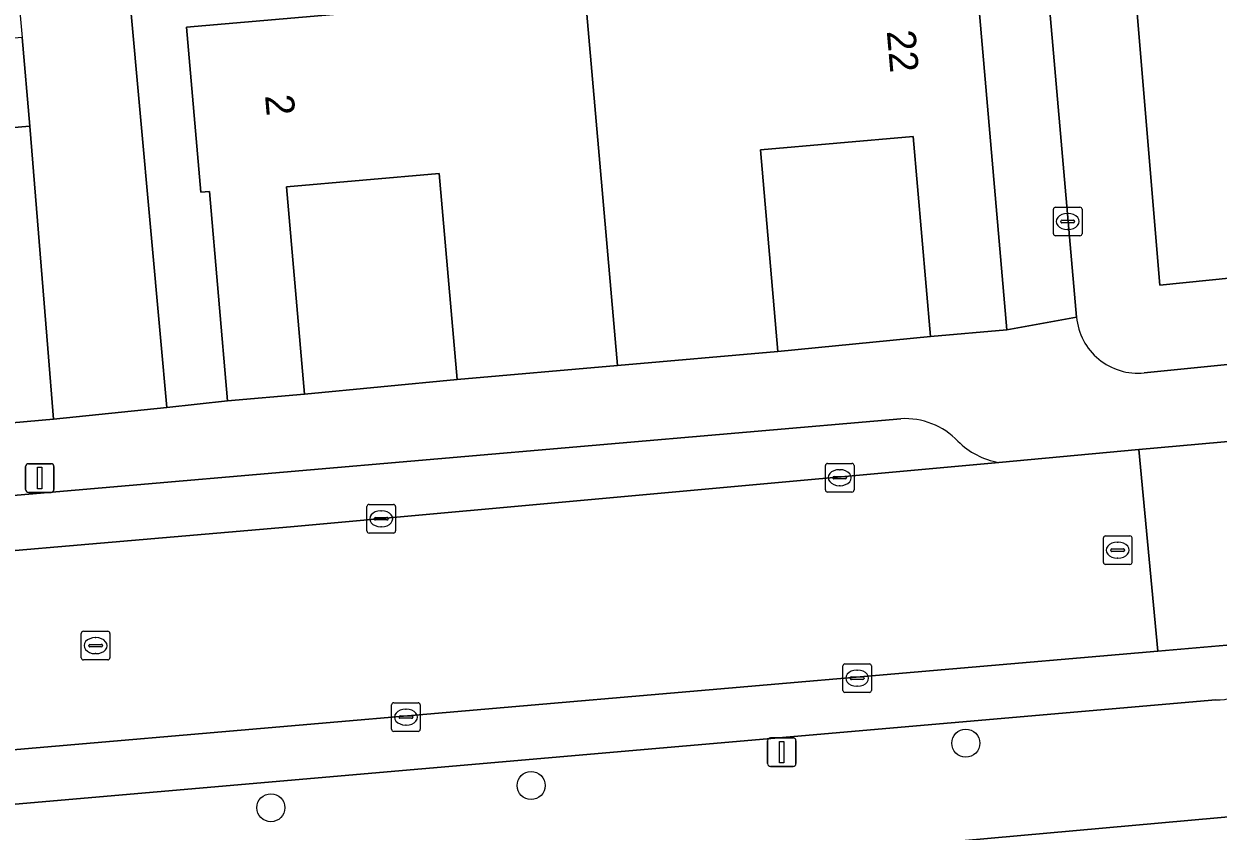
# Model space of a CAD drawing. Extents: x 162989 to 165008, y 383432 to 384338.
# Drawn here: x 164213.05 to 164254.78, y 383839.91 to 383868.13 of the extents above; entities that cross this region are included whole.
import ezdxf

# ---------------------------------------------------------------- set-up
doc = ezdxf.new("R2010")
doc.units = 0
for name, color, linetype in [('IMGEO_Boom', 7, 'Continuous'), ('IMGEO_Erf', 7, 'Continuous'), ('IMGEO_Groenvoorziening', 7, 'Continuous'), ('IMGEO_Kolk', 7, 'Continuous'), ('IMGEO_Lichtmast', 7, 'Continuous'), ('IMGEO_Pand', 7, 'Continuous'), ('IMGEO_Pand_nummerreeks', 7, 'Continuous'), ('IMGEO_Parkeervlak_open', 7, 'Continuous'), ('IMGEO_Rijbaan_lokaal_open', 7, 'Continuous'), ('IMGEO_Rioolput', 7, 'Continuous'), ('IMGEO_Voetpad_open', 7, 'Continuous')]:
    doc.layers.add(name, color=color, linetype=linetype)

msp = doc.modelspace()

# ---------------------------------------------------------------- linework, layer by layer
at = {"layer": 'IMGEO_Boom'}
for centre in [(164245.963, 383842.988), (164230.775, 383841.508), (164221.679, 383840.731)]:
    msp.add_circle(centre, 0.489, dxfattribs=at)
at = {"layer": 'IMGEO_Erf'}
for points in [[(164217.824, 383857.163), (164218.046, 383854.722), (164220.169, 383854.95), (164219.533, 383862.276), (164219.238, 383862.25), (164218.737, 383868.012), (164226.836, 383868.715), (164226.221, 383875.804), (164220.722, 383875.326), (164220.639, 383873.849), (164221.033, 383869.316), (164218.642, 383869.108), (164218.294, 383873.723), (164217.68, 383880.789), (164223.627, 383881.305), (164223.01, 383888.414), (164217.591, 383887.943), (164217.703, 383886.65), (164215.293, 383886.441), (164215.7, 383880.576)], [(164187.947, 383851.994), (164200.957, 383853.152), (164214.082, 383854.317), (164213.882, 383856.782), (164213.252, 383864.561), (164205.251, 383863.878), (164205.92, 383856.044), (164200.835, 383855.61), (164195.75, 383855.175), (164195.082, 383862.988), (164187.093, 383862.305), (164187.741, 383854.477)], [(164244.735, 383857.2), (164244.128, 383864.191), (164238.785, 383863.727), (164239.397, 383856.674)], [(164228.187, 383855.7), (164227.562, 383862.896), (164222.221, 383862.432), (164222.85, 383855.183)]]:
    msp.add_lwpolyline(points, close=True, dxfattribs=at)
msp.add_lwpolyline([(164260.721, 383840.918), (164214.049, 383836.724)], dxfattribs=at)
at = {"layer": 'IMGEO_Groenvoorziening'}
for points in [[(164256.398, 383891.663), (164255.469, 383891.564), (164255.376, 383892.564), (164249.87, 383892.063), (164251.354, 383875.642), (164252.748, 383859.002), (164262.969, 383860.037)], [(164249.87, 383892.063), (164246.876, 383891.854), (164249.834, 383857.878)], [(164262.969, 383860.037), (164252.748, 383859.002), (164251.354, 383875.642), (164249.87, 383892.063)], [(164252.197, 383855.931), (164258.371, 383856.556)]]:
    msp.add_lwpolyline(points, dxfattribs=at)
msp.add_arc((164251.981, 383858.076), 2.156, 185.2682, 275.758, dxfattribs=at)
at = {"layer": 'IMGEO_Kolk'}
for p, q in [((164249.098, 383861.724), (164249.95, 383861.724)), ((164249.023, 383860.798), (164249.023, 383861.65)), ((164249.511, 383861.504), (164249.536, 383861.504)), ((164250.024, 383861.65), (164250.024, 383860.798)), ((164249.282, 383861.218), (164249.282, 383861.23)), ((164249.72, 383861.181), (164249.322, 383861.181)), ((164249.325, 383861.267), (164249.723, 383861.267)), ((164249.534, 383860.944), (164249.509, 383860.944)), ((164249.766, 383861.23), (164249.766, 383861.218)), ((164249.95, 383860.724), (164249.098, 383860.724)), ((164241.057, 383851.842), (164241.057, 383852.694)), ((164241.132, 383852.768), (164241.984, 383852.768)), ((164241.545, 383852.548), (164241.57, 383852.548)), ((164242.058, 383852.694), (164242.058, 383851.842)), ((164241.316, 383852.262), (164241.316, 383852.274)), ((164241.754, 383852.225), (164241.356, 383852.225)), ((164241.359, 383852.311), (164241.757, 383852.311)), ((164241.8, 383852.274), (164241.8, 383852.262)), ((164241.984, 383851.768), (164241.132, 383851.768)), ((164241.568, 383851.988), (164241.543, 383851.988)), ((164225.11, 383851.333), (164225.962, 383851.333)), ((164225.035, 383850.407), (164225.035, 383851.259)), ((164225.337, 383850.876), (164225.735, 383850.876)), ((164225.523, 383851.113), (164225.548, 383851.113)), ((164226.036, 383851.259), (164226.036, 383850.407)), ((164225.294, 383850.827), (164225.294, 383850.839)), ((164225.732, 383850.79), (164225.334, 383850.79)), ((164225.546, 383850.553), (164225.521, 383850.553)), ((164225.778, 383850.839), (164225.778, 383850.827)), ((164225.962, 383850.333), (164225.11, 383850.333)), ((164241.667, 383844.834), (164241.667, 383845.686)), ((164241.742, 383845.76), (164242.594, 383845.76)), ((164242.155, 383845.54), (164242.18, 383845.54)), ((164242.668, 383845.686), (164242.668, 383844.834)), ((164241.926, 383845.254), (164241.926, 383845.266)), ((164242.364, 383845.217), (164241.966, 383845.217)), ((164241.969, 383845.303), (164242.367, 383845.303)), ((164242.41, 383845.266), (164242.41, 383845.254)), ((164242.594, 383844.76), (164241.742, 383844.76)), ((164242.178, 383844.98), (164242.153, 383844.98)), ((164225.9, 383843.474), (164225.9, 383844.326)), ((164225.975, 383844.4), (164226.827, 383844.4)), ((164226.388, 383844.18), (164226.413, 383844.18)), ((164226.901, 383844.326), (164226.901, 383843.474)), ((164226.159, 383843.894), (164226.159, 383843.906)), ((164226.597, 383843.857), (164226.199, 383843.857)), ((164226.202, 383843.943), (164226.6, 383843.943)), ((164226.643, 383843.906), (164226.643, 383843.894)), ((164226.827, 383843.4), (164225.975, 383843.4)), ((164226.411, 383843.62), (164226.386, 383843.62))]:
    msp.add_line(p, q, dxfattribs=at)
for points in [[(164249.098, 383861.724), (164249.95, 383861.724)], [(164249.023, 383860.798), (164249.023, 383861.65)], [(164250.024, 383861.65), (164250.024, 383860.798)], [(164249.95, 383860.724), (164249.098, 383860.724)], [(164241.057, 383851.842), (164241.057, 383852.694)], [(164241.132, 383852.768), (164241.984, 383852.768)], [(164242.058, 383852.694), (164242.058, 383851.842)], [(164241.984, 383851.768), (164241.132, 383851.768)], [(164225.11, 383851.333), (164225.962, 383851.333)], [(164225.035, 383850.407), (164225.035, 383851.259)], [(164226.036, 383851.259), (164226.036, 383850.407)], [(164225.962, 383850.333), (164225.11, 383850.333)], [(164241.667, 383844.834), (164241.667, 383845.686)], [(164241.742, 383845.76), (164242.594, 383845.76)], [(164242.668, 383845.686), (164242.668, 383844.834)], [(164242.594, 383844.76), (164241.742, 383844.76)], [(164225.9, 383843.474), (164225.9, 383844.326)], [(164225.975, 383844.4), (164226.827, 383844.4)], [(164226.901, 383844.326), (164226.901, 383843.474)], [(164226.827, 383843.4), (164225.975, 383843.4)]]:
    msp.add_lwpolyline(points, dxfattribs=at)
for centre, radius, start, end in [((164249.1, 383861.648), 0.0765, 91.552, 178.448), ((164249.1, 383861.648), 0.0765, 91.552, 178.448), ((164249.948, 383861.648), 0.0765, 1.552, 88.448), ((164249.948, 383861.648), 0.0765, 1.552, 88.448), ((164249.322, 383861.227), 0.0403, 85.8775, 175.7526), ((164249.319, 383861.217), 0.0366, 178.938, 274.7102), ((164249.723, 383861.224), 0.043, 264.8664, 352.4533), ((164249.727, 383861.229), 0.0386, 1.7309, 96.639), ((164249.1, 383860.8), 0.0765, 181.552, 268.448), ((164249.1, 383860.8), 0.0765, 181.552, 268.448), ((164249.948, 383860.8), 0.0765, 271.552, 358.448), ((164249.948, 383860.8), 0.0765, 271.552, 358.448), ((164241.134, 383852.692), 0.0765, 91.552, 178.448), ((164241.134, 383852.692), 0.0765, 91.552, 178.448), ((164241.982, 383852.692), 0.0765, 1.552, 88.448), ((164241.982, 383852.692), 0.0765, 1.552, 88.448), ((164241.356, 383852.271), 0.0403, 85.8775, 175.7526), ((164241.353, 383852.261), 0.0366, 178.938, 274.7102), ((164241.757, 383852.268), 0.043, 264.8664, 352.4533), ((164241.761, 383852.273), 0.0386, 1.7309, 96.639), ((164241.134, 383851.844), 0.0765, 181.552, 268.448), ((164241.134, 383851.844), 0.0765, 181.552, 268.448), ((164241.982, 383851.844), 0.0765, 271.552, 358.448), ((164241.982, 383851.844), 0.0765, 271.552, 358.448), ((164225.112, 383851.257), 0.0765, 91.552, 178.448), ((164225.112, 383851.257), 0.0765, 91.552, 178.448), ((164225.96, 383851.257), 0.0765, 1.552, 88.448), ((164225.96, 383851.257), 0.0765, 1.552, 88.448), ((164225.334, 383850.836), 0.0403, 85.8775, 175.7526), ((164225.739, 383850.838), 0.0386, 1.7309, 96.639), ((164225.331, 383850.826), 0.0366, 178.938, 274.7102), ((164225.735, 383850.833), 0.043, 264.8664, 352.4533), ((164225.112, 383850.409), 0.0765, 181.552, 268.448), ((164225.112, 383850.409), 0.0765, 181.552, 268.448), ((164225.96, 383850.409), 0.0765, 271.552, 358.448), ((164225.96, 383850.409), 0.0765, 271.552, 358.448), ((164241.744, 383845.684), 0.0765, 91.552, 178.448), ((164241.744, 383845.684), 0.0765, 91.552, 178.448), ((164242.592, 383845.684), 0.0765, 1.552, 88.448), ((164242.592, 383845.684), 0.0765, 1.552, 88.448), ((164241.966, 383845.263), 0.0403, 85.8775, 175.7526), ((164241.963, 383845.253), 0.0366, 178.938, 274.7102), ((164242.367, 383845.26), 0.043, 264.8664, 352.4533), ((164242.371, 383845.265), 0.0386, 1.7309, 96.639), ((164241.744, 383844.836), 0.0765, 181.552, 268.448), ((164241.744, 383844.836), 0.0765, 181.552, 268.448), ((164242.592, 383844.836), 0.0765, 271.552, 358.448), ((164242.592, 383844.836), 0.0765, 271.552, 358.448), ((164225.977, 383844.324), 0.0765, 91.552, 178.448), ((164225.977, 383844.324), 0.0765, 91.552, 178.448), ((164226.825, 383844.324), 0.0765, 1.552, 88.448), ((164226.825, 383844.324), 0.0765, 1.552, 88.448), ((164226.199, 383843.903), 0.0403, 85.8775, 175.7526), ((164226.196, 383843.893), 0.0366, 178.938, 274.7102), ((164226.6, 383843.9), 0.043, 264.8664, 352.4533), ((164226.604, 383843.905), 0.0386, 1.7309, 96.639), ((164225.977, 383843.476), 0.0765, 181.552, 268.448), ((164225.977, 383843.476), 0.0765, 181.552, 268.448), ((164226.825, 383843.476), 0.0765, 271.552, 358.448), ((164226.825, 383843.476), 0.0765, 271.552, 358.448)]:
    msp.add_arc(centre, radius, start, end, dxfattribs=at)
for centre, major_axis, ratio, start_param, end_param in [((164249.51, 383861.224), (-0.387, 0.002), 0.722429, 4.712389, 7.853982), ((164249.535, 383861.224), (-0.39, 0.002), 0.717154, 1.570796, 4.712389), ((164241.544, 383852.268), (-0.387, 0.002), 0.722429, 4.712389, 7.853982), ((164241.569, 383852.268), (-0.39, 0.002), 0.717154, 1.570796, 4.712389), ((164225.522, 383850.833), (-0.387, 0.002), 0.722429, 4.712389, 7.853982), ((164225.547, 383850.833), (-0.39, 0.002), 0.717154, 1.570796, 4.712389), ((164242.154, 383845.26), (-0.387, 0.002), 0.722429, 4.712389, 7.853982), ((164242.179, 383845.26), (-0.39, 0.002), 0.717154, 1.570796, 4.712389), ((164226.387, 383843.9), (-0.387, 0.002), 0.722429, 4.712389, 7.853982), ((164226.412, 383843.9), (-0.39, 0.002), 0.717154, 1.570796, 4.712389)]:
    msp.add_ellipse(centre, major_axis=major_axis, ratio=ratio, start_param=start_param, end_param=end_param, dxfattribs=at)
at = {"layer": 'IMGEO_Lichtmast'}
for p, q in [((164213.11, 383851.856), (164213.11, 383852.656)), ((164213.11, 383852.656), (164213.11, 383851.856)), ((164213.21, 383852.756), (164214, 383852.756)), ((164214, 383852.756), (164213.21, 383852.756)), ((164214.1, 383852.656), (164214.1, 383851.856)), ((164214.1, 383851.856), (164214.1, 383852.656)), ((164214, 383851.756), (164213.21, 383851.756)), ((164213.21, 383851.756), (164214, 383851.756)), ((164239.039, 383842.275), (164239.039, 383843.075)), ((164239.039, 383843.075), (164239.039, 383842.275)), ((164239.139, 383843.175), (164239.929, 383843.175)), ((164239.929, 383843.175), (164239.139, 383843.175)), ((164240.029, 383843.075), (164240.029, 383842.275)), ((164240.029, 383842.275), (164240.029, 383843.075)), ((164239.929, 383842.175), (164239.139, 383842.175)), ((164239.139, 383842.175), (164239.929, 383842.175))]:
    msp.add_line(p, q, dxfattribs=at)
for points in [[(164213.53, 383852.631), (164213.68, 383852.631), (164213.68, 383851.881), (164213.53, 383851.881), (164213.53, 383852.631)], [(164239.459, 383843.05), (164239.609, 383843.05), (164239.609, 383842.3), (164239.459, 383842.3), (164239.459, 383843.05)]]:
    msp.add_lwpolyline(points, dxfattribs=at)
for centre, start, end in [((164213.21, 383852.656), 90, 180), ((164213.21, 383852.656), 90, 180), ((164214, 383852.656), 0, 90), ((164214, 383852.656), 360, 90), ((164213.21, 383851.856), 180, 270), ((164213.21, 383851.856), 180, 270), ((164214, 383851.856), 270, 0), ((164214, 383851.856), 270, 0), ((164239.139, 383843.075), 90, 180), ((164239.139, 383843.075), 90, 180), ((164239.929, 383843.075), 0, 90), ((164239.929, 383843.075), 360, 90), ((164239.139, 383842.275), 180, 270), ((164239.139, 383842.275), 180, 270), ((164239.929, 383842.275), 270, 0), ((164239.929, 383842.275), 270, 0)]:
    msp.add_arc(centre, 0.1, start, end, dxfattribs=at)
at = {"layer": 'IMGEO_Pand'}
for points in [[(164246.286, 383870.251), (164244.336, 383870.082), (164238.316, 383869.56), (164232.663, 383869.144), (164233.79, 383856.187), (164239.397, 383856.674), (164238.785, 383863.727), (164244.128, 383864.191), (164244.735, 383857.2), (164247.4, 383857.431)], [(164233.79, 383856.187), (164232.663, 383869.144), (164226.836, 383868.715), (164218.737, 383868.012), (164219.238, 383862.25), (164219.533, 383862.276), (164220.169, 383854.95), (164222.85, 383855.183), (164222.221, 383862.432), (164227.562, 383862.896), (164228.187, 383855.7)], [(164200.835, 383855.61), (164205.92, 383856.044), (164205.251, 383863.878), (164213.252, 383864.561), (164212.988, 383867.65), (164204.986, 383866.966), (164199.884, 383866.538)]]:
    msp.add_lwpolyline(points, close=True, dxfattribs=at)
at = {"layer": 'IMGEO_Parkeervlak_open'}
for points in [[(164243.692, 383854.328), (164135.825, 383845.001)], [(164132.109, 383842.801), (164184.534, 383847.301), (164200.186, 383848.644), (164205.014, 383849.059), (164222.364, 383850.548), (164247.115, 383852.804)], [(164258.214, 383846.683), (164257.498, 383846.621), (164252.675, 383846.206), (164205.622, 383842.154), (164200.814, 383841.74), (164168.088, 383838.921), (164169.558, 383838.289), (164170.219, 383837.718)], [(164171.718, 383837.289), (164254.701, 383844.499)]]:
    msp.add_lwpolyline(points, dxfattribs=at)
for centre, radius, start, end in [((164243.845, 383851.789), 2.544, 43.6011, 93.4412), ((164247.554, 383855.401), 2.634, 224.8675, 260.4087), ((164254.714, 383846.571), 2.072, 269.639, 334.9852)]:
    msp.add_arc(centre, radius, start, end, dxfattribs=at)
at = {"layer": 'IMGEO_Rijbaan_lokaal_open'}
for points in [[(164256.836, 383853.71), (164256.308, 383853.642), (164252.011, 383853.25), (164252.675, 383846.206), (164257.498, 383846.621)], [(164252.675, 383846.206), (164252.011, 383853.25), (164247.115, 383852.804), (164222.364, 383850.548), (164205.014, 383849.059), (164205.622, 383842.154)]]:
    msp.add_lwpolyline(points, close=True, dxfattribs=at)
at = {"layer": 'IMGEO_Rioolput'}
for p, q in [((164250.77, 383849.309), (164250.77, 383850.161)), ((164250.845, 383850.235), (164251.697, 383850.235)), ((164251.771, 383850.161), (164251.771, 383849.309)), ((164251.029, 383849.729), (164251.029, 383849.741)), ((164251.467, 383849.692), (164251.069, 383849.692)), ((164251.072, 383849.778), (164251.47, 383849.778)), ((164251.258, 383850.015), (164251.283, 383850.015)), ((164251.513, 383849.741), (164251.513, 383849.729)), ((164251.697, 383849.235), (164250.845, 383849.235)), ((164251.281, 383849.455), (164251.256, 383849.455)), ((164215.055, 383845.972), (164215.055, 383846.824)), ((164215.13, 383846.898), (164215.982, 383846.898)), ((164216.056, 383846.824), (164216.056, 383845.972)), ((164215.314, 383846.392), (164215.314, 383846.404)), ((164215.752, 383846.355), (164215.354, 383846.355)), ((164215.357, 383846.441), (164215.755, 383846.441)), ((164215.543, 383846.678), (164215.568, 383846.678)), ((164215.798, 383846.404), (164215.798, 383846.392)), ((164215.982, 383845.898), (164215.13, 383845.898)), ((164215.566, 383846.118), (164215.541, 383846.118))]:
    msp.add_line(p, q, dxfattribs=at)
for points in [[(164250.77, 383849.309), (164250.77, 383850.161)], [(164250.845, 383850.235), (164251.697, 383850.235)], [(164251.771, 383850.161), (164251.771, 383849.309)], [(164251.697, 383849.235), (164250.845, 383849.235)], [(164215.055, 383845.972), (164215.055, 383846.824)], [(164215.13, 383846.898), (164215.982, 383846.898)], [(164216.056, 383846.824), (164216.056, 383845.972)], [(164215.982, 383845.898), (164215.13, 383845.898)]]:
    msp.add_lwpolyline(points, dxfattribs=at)
for centre, radius, start, end in [((164250.847, 383850.159), 0.0765, 91.552, 178.448), ((164250.847, 383850.159), 0.0765, 91.552, 178.448), ((164251.695, 383850.159), 0.0765, 1.552, 88.448), ((164251.695, 383850.159), 0.0765, 1.552, 88.448), ((164251.069, 383849.738), 0.0403, 85.8775, 175.7526), ((164251.066, 383849.728), 0.0366, 178.938, 274.7102), ((164251.47, 383849.735), 0.043, 264.8664, 352.4533), ((164251.474, 383849.74), 0.0386, 1.7309, 96.639), ((164250.847, 383849.311), 0.0765, 181.552, 268.448), ((164250.847, 383849.311), 0.0765, 181.552, 268.448), ((164251.695, 383849.311), 0.0765, 271.552, 358.448), ((164251.695, 383849.311), 0.0765, 271.552, 358.448), ((164215.132, 383846.822), 0.0765, 91.552, 178.448), ((164215.132, 383846.822), 0.0765, 91.552, 178.448), ((164215.98, 383846.822), 0.0765, 1.552, 88.448), ((164215.98, 383846.822), 0.0765, 1.552, 88.448), ((164215.354, 383846.401), 0.0403, 85.8775, 175.7526), ((164215.351, 383846.391), 0.0366, 178.938, 274.7102), ((164215.755, 383846.398), 0.043, 264.8664, 352.4533), ((164215.759, 383846.403), 0.0386, 1.7309, 96.639), ((164215.132, 383845.974), 0.0765, 181.552, 268.448), ((164215.132, 383845.974), 0.0765, 181.552, 268.448), ((164215.98, 383845.974), 0.0765, 271.552, 358.448), ((164215.98, 383845.974), 0.0765, 271.552, 358.448)]:
    msp.add_arc(centre, radius, start, end, dxfattribs=at)
for centre, major_axis, ratio, start_param, end_param in [((164251.257, 383849.735), (-0.387, 0.002), 0.722429, 4.712389, 7.853982), ((164251.282, 383849.735), (-0.39, 0.002), 0.717154, 1.570796, 4.712389), ((164215.542, 383846.398), (-0.387, 0.002), 0.722429, 4.712389, 7.853982), ((164215.567, 383846.398), (-0.39, 0.002), 0.717154, 1.570796, 4.712389)]:
    msp.add_ellipse(centre, major_axis=major_axis, ratio=ratio, start_param=start_param, end_param=end_param, dxfattribs=at)
at = {"layer": 'IMGEO_Voetpad_open'}
msp.add_lwpolyline([(164256.115, 383894.783), (164255.136, 383894.757), (164255.195, 383893.629), (164249.783, 383893.171), (164246.796, 383892.89), (164243.79, 383927.457), (164241.534, 383927.311), (164242.059, 383921.267), (164245.234, 383882.921), (164245.852, 383875.805), (164245.974, 383873.84), (164246.286, 383870.251), (164247.4, 383857.431), (164249.834, 383857.878), (164246.876, 383891.854), (164249.87, 383892.063), (164255.376, 383892.564), (164255.469, 383891.564), (164256.398, 383891.663)], close=True, dxfattribs=at)
for points in [[(164249.834, 383857.878), (164247.4, 383857.431), (164244.735, 383857.2), (164239.397, 383856.674), (164233.79, 383856.187), (164228.187, 383855.7), (164222.85, 383855.183), (164220.169, 383854.95), (164218.046, 383854.722), (164214.082, 383854.317), (164200.957, 383853.152), (164187.947, 383851.994), (164187.741, 383854.477), (164187.093, 383862.305), (164186.826, 383865.431), (164186.204, 383873.028), (164185.938, 383876.147), (164185.225, 383883.565), (164184.958, 383886.683), (164184.327, 383894.118), (164184.062, 383897.22), (164183.362, 383904.565), (164183.089, 383907.573), (164182.84, 383910.317)], [(164210.255, 383899.385), (164210.523, 383896.252), (164211.186, 383888.827), (164211.446, 383885.783), (164212.042, 383878.301), (164212.306, 383875.204), (164212.988, 383867.65), (164213.252, 383864.561), (164213.882, 383856.782), (164214.082, 383854.317), (164218.046, 383854.722), (164217.824, 383857.163), (164215.7, 383880.576), (164215.293, 383886.441), (164214.693, 383893.349), (164214.183, 383898.93)], [(164258.371, 383856.556), (164252.197, 383855.931)], [(164135.825, 383845.001), (164243.692, 383854.328)], [(164247.115, 383852.804), (164252.011, 383853.25), (164256.308, 383853.642), (164256.836, 383853.71)], [(164254.701, 383844.499), (164171.718, 383837.289)], [(164214.049, 383836.724), (164260.721, 383840.918)]]:
    msp.add_lwpolyline(points, dxfattribs=at)
for centre, radius, start, end in [((164251.981, 383858.076), 2.156, 185.2682, 275.758), ((164243.845, 383851.789), 2.544, 43.6011, 93.4412), ((164247.554, 383855.401), 2.634, 224.8675, 260.4087), ((164254.714, 383846.571), 2.072, 269.639, 334.9852)]:
    msp.add_arc(centre, radius, start, end, dxfattribs=at)

# ---------------------------------------------------------------- texts
at = {"layer": 'IMGEO_Pand_nummerreeks'}
for s, rotation, p in [('22', 274.9673, (164243.2, 383867.879)), ('2', 274.9693, (164221.475, 383865.626))]:
    msp.add_text(s, height=1, rotation=rotation, dxfattribs=at).set_placement(p)

doc.saveas('drawing.dxf')
